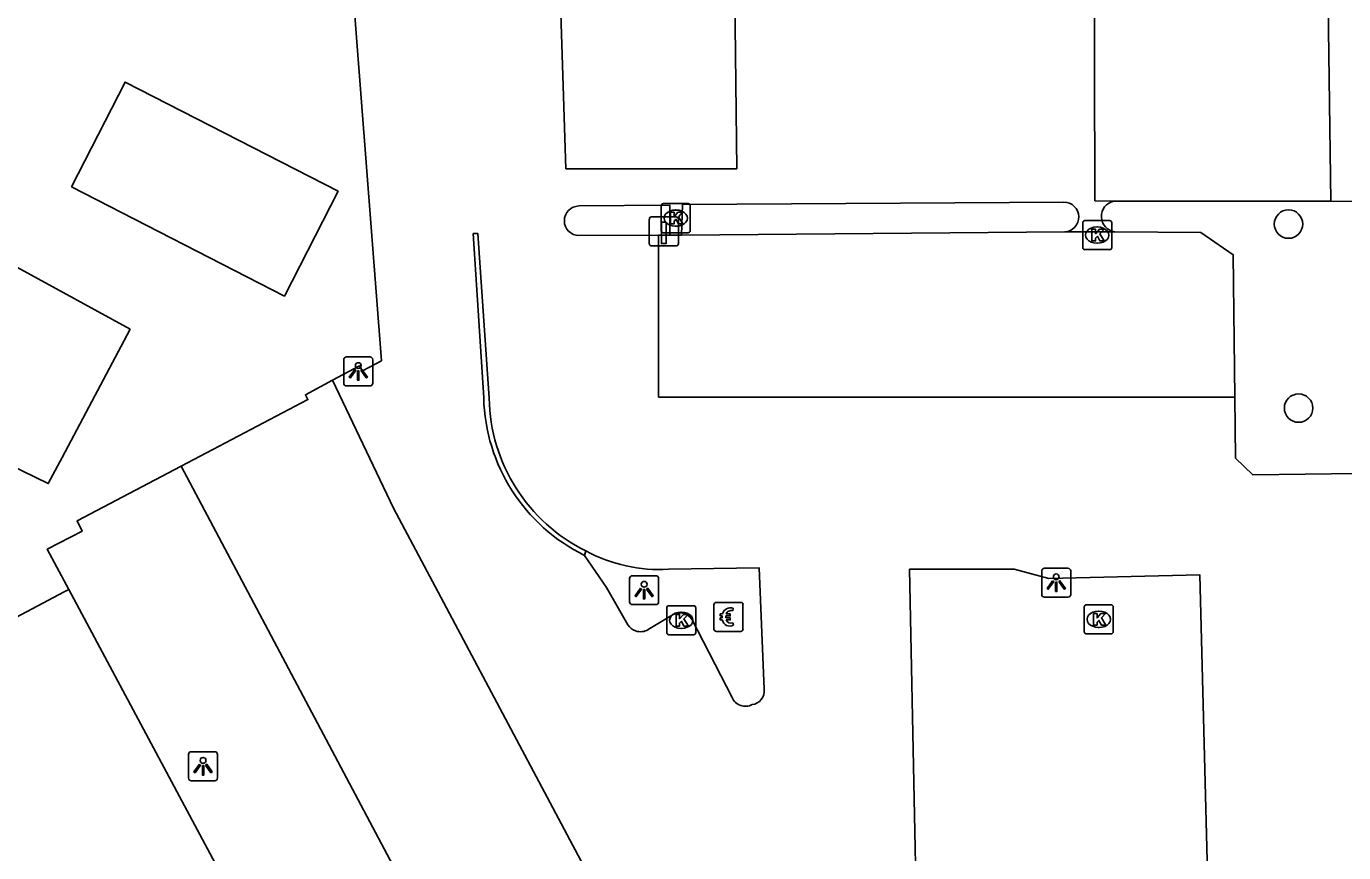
# Model space of a CAD drawing. Extents: x 161087 to 161922, y 382574 to 383873.
# Drawn here: x 161603.98 to 161649.31, y 383441.42 to 383469.84 of the extents above; entities that cross this region are included whole.
import ezdxf

# ---------------------------------------------------------------- set-up
doc = ezdxf.new("R2010")
doc.units = 0
for name, color, linetype in [('IMGEO_Betaalautomaat', 7, 'Continuous'), ('IMGEO_Boom', 7, 'Continuous'), ('IMGEO_Kolk', 7, 'Continuous'), ('IMGEO_Laadpaal', 7, 'Continuous'), ('IMGEO_Lichtpunt', 7, 'Continuous'), ('IMGEO_Muur', 7, 'Continuous'), ('IMGEO_Pand', 7, 'Continuous'), ('IMGEO_Parkeervlak_gesloten', 7, 'Continuous'), ('IMGEO_Parkeervlak_open', 7, 'Continuous'), ('IMGEO_Rijbaan_lokaal_gesloten', 7, 'Continuous'), ('IMGEO_Rijbaan_lokaal_open', 7, 'Continuous')]:
    doc.layers.add(name, color=color, linetype=linetype)

msp = doc.modelspace()

# ---------------------------------------------------------------- linework, layer by layer
at = {"layer": 'IMGEO_Betaalautomaat'}
for p, q in [((161627.642, 383449.106), (161627.642, 383449.947)), ((161627.642, 383449.947), (161627.642, 383449.106)), ((161627.717, 383450.03), (161628.558, 383450.03)), ((161628.558, 383450.03), (161627.717, 383450.03)), ((161628.304, 383449.835), (161628.287, 383449.735)), ((161628.641, 383449.956), (161628.641, 383449.115)), ((161628.641, 383449.115), (161628.641, 383449.956)), ((161627.925, 383449.494), (161627.925, 383449.562)), ((161628.046, 383449.562), (161628.046, 383449.494)), ((161628.291, 383449.329), (161628.313, 383449.242)), ((161628.567, 383449.031), (161627.726, 383449.031)), ((161627.726, 383449.031), (161628.567, 383449.031))]:
    msp.add_line(p, q, dxfattribs=at)
for points in [[(161627.925, 383449.562), (161627.856, 383449.562), (161627.856, 383449.631), (161627.935, 383449.631)], [(161627.93, 383449.425), (161627.856, 383449.425), (161627.856, 383449.494), (161627.925, 383449.494)], [(161628.057, 383449.631), (161628.204, 383449.631), (161628.204, 383449.562), (161628.046, 383449.562)], [(161628.046, 383449.494), (161628.204, 383449.494), (161628.204, 383449.425), (161628.06, 383449.425)]]:
    msp.add_lwpolyline(points, dxfattribs=at)
for centre, radius, start, end in [((161627.72, 383449.953), 0.0779, 92.4484, 184.2845), ((161627.72, 383449.953), 0.0779, 92.4484, 184.2845), ((161628.218, 383449.555), 0.293, 73.014, 165.0139), ((161628.564, 383449.953), 0.0779, 2.4484, 94.2845), ((161628.564, 383449.953), 0.0779, 2.4484, 94.2845), ((161628.191, 383449.48), 0.267, 191.8096, 297.0389), ((161628.224, 383449.568), 0.179, 69.3236, 159.5683), ((161628.224, 383449.495), 0.179, 202.7625, 291.8693), ((161627.72, 383449.109), 0.0779, 182.4484, 274.2845), ((161627.72, 383449.109), 0.0779, 182.4484, 274.2845), ((161628.564, 383449.109), 0.0779, 272.4484, 4.2845), ((161628.564, 383449.109), 0.0779, 272.4484, 4.2845)]:
    msp.add_arc(centre, radius, start, end, dxfattribs=at)
at = {"layer": 'IMGEO_Boom'}
for centre in [(161647.413, 383463.04), (161647.76, 383456.711)]:
    msp.add_circle(centre, 0.489, dxfattribs=at)
at = {"layer": 'IMGEO_Kolk'}
for p, q in [((161625.826, 383462.818), (161625.826, 383463.67)), ((161625.901, 383463.744), (161626.753, 383463.744)), ((161626.314, 383463.524), (161626.339, 383463.524)), ((161626.827, 383463.67), (161626.827, 383462.818)), ((161626.337, 383462.964), (161626.312, 383462.964)), ((161640.33, 383462.234), (161640.33, 383463.086)), ((161640.405, 383463.16), (161641.257, 383463.16)), ((161640.818, 383462.94), (161640.843, 383462.94)), ((161641.331, 383463.086), (161641.331, 383462.234)), ((161626.753, 383462.744), (161625.901, 383462.744)), ((161641.257, 383462.16), (161640.405, 383462.16)), ((161640.841, 383462.38), (161640.816, 383462.38)), ((161626.016, 383448.99), (161626.016, 383449.842)), ((161626.091, 383449.916), (161626.943, 383449.916)), ((161627.017, 383449.842), (161627.017, 383448.99)), ((161640.383, 383449.021), (161640.383, 383449.873)), ((161640.458, 383449.947), (161641.31, 383449.947)), ((161641.384, 383449.873), (161641.384, 383449.021)), ((161626.504, 383449.696), (161626.529, 383449.696)), ((161640.871, 383449.727), (161640.896, 383449.727)), ((161626.943, 383448.916), (161626.091, 383448.916)), ((161626.527, 383449.136), (161626.502, 383449.136)), ((161641.31, 383448.947), (161640.458, 383448.947)), ((161640.894, 383449.167), (161640.869, 383449.167))]:
    msp.add_line(p, q, dxfattribs=at)
for points in [[(161625.826, 383462.818), (161625.826, 383463.67)], [(161625.901, 383463.744), (161626.753, 383463.744)], [(161626.147, 383463.444), (161626.27, 383463.444), (161626.27, 383463.293), (161626.4, 383463.444), (161626.564, 383463.444), (161626.418, 383463.293), (161626.571, 383463.044), (161626.419, 383463.044), (161626.334, 383463.208), (161626.27, 383463.141), (161626.27, 383463.044), (161626.147, 383463.044), (161626.147, 383463.444)], [(161626.827, 383463.67), (161626.827, 383462.818)], [(161640.33, 383462.234), (161640.33, 383463.086)], [(161640.405, 383463.16), (161641.257, 383463.16)], [(161641.331, 383463.086), (161641.331, 383462.234)], [(161626.753, 383462.744), (161625.901, 383462.744)], [(161640.651, 383462.86), (161640.774, 383462.86), (161640.774, 383462.709), (161640.904, 383462.86), (161641.068, 383462.86), (161640.922, 383462.709), (161641.075, 383462.46), (161640.923, 383462.46), (161640.838, 383462.624), (161640.774, 383462.557), (161640.774, 383462.46), (161640.651, 383462.46), (161640.651, 383462.86)], [(161641.257, 383462.16), (161640.405, 383462.16)], [(161626.016, 383448.99), (161626.016, 383449.842)], [(161626.091, 383449.916), (161626.943, 383449.916)], [(161627.017, 383449.842), (161627.017, 383448.99)], [(161640.383, 383449.021), (161640.383, 383449.873)], [(161640.458, 383449.947), (161641.31, 383449.947)], [(161641.384, 383449.873), (161641.384, 383449.021)], [(161626.337, 383449.616), (161626.46, 383449.616), (161626.46, 383449.465), (161626.59, 383449.616), (161626.754, 383449.616), (161626.608, 383449.465), (161626.761, 383449.216), (161626.609, 383449.216), (161626.524, 383449.38), (161626.46, 383449.313), (161626.46, 383449.216), (161626.337, 383449.216), (161626.337, 383449.616)], [(161640.704, 383449.647), (161640.827, 383449.647), (161640.827, 383449.496), (161640.957, 383449.647), (161641.121, 383449.647), (161640.975, 383449.496), (161641.128, 383449.247), (161640.976, 383449.247), (161640.891, 383449.411), (161640.827, 383449.344), (161640.827, 383449.247), (161640.704, 383449.247), (161640.704, 383449.647)], [(161626.943, 383448.916), (161626.091, 383448.916)], [(161641.31, 383448.947), (161640.458, 383448.947)]]:
    msp.add_lwpolyline(points, dxfattribs=at)
for centre, start, end in [((161625.903, 383463.668), 91.552, 178.448), ((161625.903, 383463.668), 91.552, 178.448), ((161626.751, 383463.668), 1.552, 88.448), ((161626.751, 383463.668), 1.552, 88.448), ((161640.407, 383463.084), 91.552, 178.448), ((161640.407, 383463.084), 91.552, 178.448), ((161641.255, 383463.084), 1.552, 88.448), ((161641.255, 383463.084), 1.552, 88.448), ((161625.903, 383462.82), 181.552, 268.448), ((161625.903, 383462.82), 181.552, 268.448), ((161626.751, 383462.82), 271.552, 358.448), ((161626.751, 383462.82), 271.552, 358.448), ((161640.407, 383462.236), 181.552, 268.448), ((161640.407, 383462.236), 181.552, 268.448), ((161641.255, 383462.236), 271.552, 358.448), ((161641.255, 383462.236), 271.552, 358.448), ((161626.093, 383449.84), 91.552, 178.448), ((161626.093, 383449.84), 91.552, 178.448), ((161626.941, 383449.84), 1.552, 88.448), ((161626.941, 383449.84), 1.552, 88.448), ((161640.46, 383449.871), 91.552, 178.448), ((161640.46, 383449.871), 91.552, 178.448), ((161641.308, 383449.871), 1.552, 88.448), ((161641.308, 383449.871), 1.552, 88.448), ((161626.093, 383448.992), 181.552, 268.448), ((161626.093, 383448.992), 181.552, 268.448), ((161626.941, 383448.992), 271.552, 358.448), ((161626.941, 383448.992), 271.552, 358.448), ((161640.46, 383449.023), 181.552, 268.448), ((161640.46, 383449.023), 181.552, 268.448), ((161641.308, 383449.023), 271.552, 358.448), ((161641.308, 383449.023), 271.552, 358.448)]:
    msp.add_arc(centre, 0.0765, start, end, dxfattribs=at)
for centre, major_axis, ratio, start_param, end_param in [((161626.313, 383463.244), (-0.387, 0.002), 0.722429, 4.712389, 7.853982), ((161626.338, 383463.244), (-0.39, 0.002), 0.717154, 1.570796, 4.712389), ((161640.817, 383462.66), (-0.387, 0.002), 0.722429, 4.712389, 7.853982), ((161640.842, 383462.66), (-0.39, 0.002), 0.717154, 1.570796, 4.712389), ((161626.503, 383449.416), (-0.387, 0.002), 0.722429, 4.712389, 7.853982), ((161626.528, 383449.416), (-0.39, 0.002), 0.717154, 1.570796, 4.712389), ((161640.87, 383449.447), (-0.387, 0.002), 0.722429, 4.712389, 7.853982), ((161640.895, 383449.447), (-0.39, 0.002), 0.717154, 1.570796, 4.712389)]:
    msp.add_ellipse(centre, major_axis=major_axis, ratio=ratio, start_param=start_param, end_param=end_param, dxfattribs=at)
at = {"layer": 'IMGEO_Laadpaal'}
for p, q in [((161625.418, 383463.203), (161625.418, 383462.362)), ((161625.418, 383463.203), (161625.418, 383462.362)), ((161626.334, 383463.287), (161625.493, 383463.287)), ((161626.334, 383463.287), (161625.493, 383463.287)), ((161626.418, 383462.371), (161626.418, 383463.212)), ((161626.418, 383462.371), (161626.418, 383463.212)), ((161625.502, 383462.287), (161626.343, 383462.287)), ((161625.502, 383462.287), (161626.343, 383462.287))]:
    msp.add_line(p, q, dxfattribs=at)
msp.add_lwpolyline([(161625.833, 383463.1), (161625.993, 383463.1), (161625.993, 383462.367), (161625.833, 383462.367), (161625.833, 383463.1)], dxfattribs=at)
for centre, start, end in [((161625.496, 383463.209), 92.4484, 184.2845), ((161625.496, 383463.209), 92.4484, 184.2845), ((161626.34, 383463.209), 2.4484, 94.2845), ((161626.34, 383463.209), 2.4484, 94.2845), ((161625.496, 383462.365), 182.4484, 274.2845), ((161625.496, 383462.365), 182.4484, 274.2845), ((161626.34, 383462.365), 272.4484, 4.2845), ((161626.34, 383462.365), 272.4484, 4.2845)]:
    msp.add_arc(centre, 0.0779, start, end, dxfattribs=at)
at = {"layer": 'IMGEO_Lichtpunt'}
for p, q in [((161615.806, 383458.47), (161614.998, 383458.47)), ((161615.806, 383458.47), (161614.998, 383458.47)), ((161614.904, 383458.375), (161614.904, 383457.568)), ((161614.904, 383458.375), (161614.904, 383457.568)), ((161615.9, 383457.568), (161615.9, 383458.375)), ((161615.9, 383457.568), (161615.9, 383458.375)), ((161614.998, 383457.474), (161615.806, 383457.474)), ((161614.998, 383457.474), (161615.806, 383457.474)), ((161639.825, 383451.205), (161639.017, 383451.205)), ((161639.825, 383451.205), (161639.017, 383451.205)), ((161624.74, 383450.853), (161624.74, 383450.046)), ((161624.74, 383450.853), (161624.74, 383450.046)), ((161625.642, 383450.948), (161624.834, 383450.948)), ((161625.642, 383450.948), (161624.834, 383450.948)), ((161625.736, 383450.046), (161625.736, 383450.853)), ((161625.736, 383450.046), (161625.736, 383450.853)), ((161638.923, 383451.11), (161638.923, 383450.303)), ((161638.923, 383451.11), (161638.923, 383450.303)), ((161639.919, 383450.303), (161639.919, 383451.11)), ((161639.919, 383450.303), (161639.919, 383451.11)), ((161624.834, 383449.952), (161625.642, 383449.952)), ((161624.834, 383449.952), (161625.642, 383449.952)), ((161639.017, 383450.209), (161639.825, 383450.209)), ((161639.017, 383450.209), (161639.825, 383450.209)), ((161609.561, 383444.798), (161609.561, 383443.991)), ((161609.561, 383444.798), (161609.561, 383443.991)), ((161610.463, 383444.893), (161609.655, 383444.893)), ((161610.463, 383444.893), (161609.655, 383444.893)), ((161610.557, 383443.991), (161610.557, 383444.798)), ((161610.557, 383443.991), (161610.557, 383444.798)), ((161609.655, 383443.897), (161610.463, 383443.897)), ((161609.655, 383443.897), (161610.463, 383443.897))]:
    msp.add_line(p, q, dxfattribs=at)
for points in [[(161615.278, 383458.039), (161615.317, 383458.011), (161615.129, 383457.749), (161615.091, 383457.776), (161615.278, 383458.039)], [(161615.38, 383457.991), (161615.427, 383457.991), (161615.427, 383457.669), (161615.38, 383457.669), (161615.38, 383457.991)], [(161615.49, 383458.011), (161615.528, 383458.038), (161615.715, 383457.776), (161615.676, 383457.748), (161615.49, 383458.011)], [(161639.297, 383450.774), (161639.336, 383450.746), (161639.148, 383450.484), (161639.11, 383450.511), (161639.297, 383450.774)], [(161639.399, 383450.726), (161639.446, 383450.726), (161639.446, 383450.404), (161639.399, 383450.404), (161639.399, 383450.726)], [(161639.509, 383450.746), (161639.547, 383450.773), (161639.734, 383450.511), (161639.695, 383450.483), (161639.509, 383450.746)], [(161625.114, 383450.517), (161625.153, 383450.489), (161624.965, 383450.227), (161624.927, 383450.254), (161625.114, 383450.517)], [(161625.216, 383450.469), (161625.263, 383450.469), (161625.263, 383450.147), (161625.216, 383450.147), (161625.216, 383450.469)], [(161625.326, 383450.489), (161625.364, 383450.516), (161625.551, 383450.254), (161625.512, 383450.226), (161625.326, 383450.489)], [(161609.935, 383444.462), (161609.974, 383444.434), (161609.786, 383444.172), (161609.748, 383444.199), (161609.935, 383444.462)], [(161610.037, 383444.414), (161610.084, 383444.414), (161610.084, 383444.092), (161610.037, 383444.092), (161610.037, 383444.414)], [(161610.147, 383444.434), (161610.185, 383444.461), (161610.372, 383444.199), (161610.333, 383444.171), (161610.147, 383444.434)]]:
    msp.add_lwpolyline(points, dxfattribs=at)
for centre in [(161615.403, 383458.173), (161625.239, 383450.651), (161639.422, 383450.908), (161610.06, 383444.596)]:
    msp.add_circle(centre, 0.0994, dxfattribs=at)
for centre, start, end in [((161614.998, 383458.375), 90, 180), ((161614.998, 383458.375), 90, 180), ((161615.806, 383458.375), 0, 90), ((161615.806, 383458.375), 0, 90), ((161614.998, 383457.568), 180, 270), ((161614.998, 383457.568), 180, 270), ((161615.806, 383457.568), 270, 0), ((161615.806, 383457.568), 270, 360), ((161639.017, 383451.11), 90, 180), ((161639.017, 383451.11), 90, 180), ((161639.825, 383451.11), 0, 90), ((161639.825, 383451.11), 0, 90), ((161624.834, 383450.853), 90, 180), ((161624.834, 383450.853), 90, 180), ((161625.642, 383450.853), 0, 90), ((161625.642, 383450.853), 0, 90), ((161639.017, 383450.303), 180, 270), ((161639.017, 383450.303), 180, 270), ((161639.825, 383450.303), 270, 0), ((161639.825, 383450.303), 270, 360), ((161624.834, 383450.046), 180, 270), ((161624.834, 383450.046), 180, 270), ((161625.642, 383450.046), 270, 0), ((161625.642, 383450.046), 270, 360), ((161609.655, 383444.798), 90, 180), ((161609.655, 383444.798), 90, 180), ((161610.463, 383444.798), 0, 90), ((161610.463, 383444.798), 0, 90), ((161609.655, 383443.991), 180, 270), ((161609.655, 383443.991), 180, 270), ((161610.463, 383443.991), 270, 0), ((161610.463, 383443.991), 270, 360)]:
    msp.add_arc(centre, 0.0946, start, end, dxfattribs=at)
at = {"layer": 'IMGEO_Muur'}
for points in [[(161614.111, 383485.335), (161616.2, 383458.339)], [(161616.2, 383458.339), (161615.544, 383457.996), (161615.439, 383458.168), (161614.512, 383457.669)], [(161614.512, 383457.669), (161613.583, 383457.17), (161613.669, 383457.005), (161609.313, 383454.717)], [(161609.313, 383454.717), (161605.727, 383452.834), (161605.904, 383452.48), (161604.701, 383451.855), (161605.444, 383450.467)]]:
    msp.add_lwpolyline(points, dxfattribs=at)
at = {"layer": 'IMGEO_Pand'}
for points in [[(161585.272, 383466.486), (161589.349, 383468.727), (161590.505, 383466.622), (161591.994, 383467.441), (161596.323, 383465.331), (161596.508, 383465.711), (161601.286, 383463.383), (161601.08, 383462.96), (161607.552, 383459.425), (161605.208, 383455.009), (161604.732, 383454.113), (161594.501, 383459.098), (161590.53, 383456.916), (161587.68, 383462.104), (161585.272, 383466.486)], [(161605.529, 383464.321), (161612.858, 383460.565), (161614.705, 383464.169), (161607.376, 383467.926), (161605.529, 383464.321)], [(161527.836, 383411.022), (161531.574, 383413.12), (161543.831, 383419.999), (161544.887, 383418.12), (161552.243, 383422.247), (161605.285, 383450.395), (161605.444, 383450.467)], [(161616.501, 383429.804), (161605.444, 383450.467)]]:
    msp.add_lwpolyline(points, dxfattribs=at)
at = {"layer": 'IMGEO_Parkeervlak_gesloten'}
msp.add_lwpolyline([(161655.027, 383463.821), (161648.872, 383463.823)], dxfattribs=at)
at = {"layer": 'IMGEO_Parkeervlak_open'}
for points in [[(161626.123, 383462.661), (161625.736, 383462.659)], [(161639.719, 383462.768), (161626.526, 383462.663)], [(161645.568, 383457.09), (161645.51, 383461.985), (161644.391, 383462.747), (161641.438, 383462.773)], [(161605.444, 383450.467), (161604.701, 383451.855), (161605.904, 383452.48), (161605.727, 383452.834), (161609.313, 383454.717)]]:
    msp.add_lwpolyline(points, dxfattribs=at)
at = {"layer": 'IMGEO_Rijbaan_lokaal_gesloten'}
for points in [[(161648.872, 383463.823), (161647.749, 383546.3), (161653.82, 383546.378)], [(161640.713, 383478.208), (161640.75, 383463.842), (161641.394, 383463.826)], [(161641.394, 383463.826), (161648.872, 383463.823)]]:
    msp.add_lwpolyline(points, dxfattribs=at)
at = {"layer": 'IMGEO_Rijbaan_lokaal_open'}
for points in [[(161621.817, 383487.399), (161628.166, 383487.606), (161628.429, 383464.945), (161622.55, 383464.945), (161621.817, 383487.399)], [(161614.512, 383457.669), (161615.439, 383458.168), (161615.544, 383457.996), (161616.2, 383458.339), (161614.111, 383485.335)], [(161622.994, 383463.662), (161626.127, 383463.686), (161626.123, 383462.661)], [(161626.526, 383462.663), (161626.562, 383463.711), (161639.687, 383463.795)], [(161619.718, 383457.067), (161619.361, 383462.715), (161619.519, 383462.715), (161619.907, 383457.05)], [(161625.736, 383462.659), (161622.996, 383462.644)], [(161625.736, 383462.659), (161625.736, 383457.09), (161645.568, 383457.09)], [(161626.526, 383462.663), (161626.123, 383462.661)], [(161641.438, 383462.773), (161639.719, 383462.768)], [(161609.313, 383454.717), (161613.669, 383457.005), (161613.583, 383457.17), (161614.512, 383457.669)], [(161614.512, 383457.669), (161616.616, 383453.269), (161626.719, 383434.276), (161626.776, 383430.409)], [(161655.195, 383454.536), (161646.18, 383454.413), (161645.593, 383454.993), (161645.568, 383457.09)], [(161609.313, 383454.717), (161621.194, 383432.323), (161616.501, 383429.804)], [(161623.238, 383451.799), (161623.191, 383451.643)], [(161623.191, 383451.643), (161623.948, 383450.537), (161624.683, 383449.257)], [(161629.364, 383447.041), (161629.203, 383451.215), (161626.083, 383451.168)], [(161634.882, 383425.791), (161634.374, 383451.168), (161637.971, 383451.168), (161639.161, 383450.849), (161644.359, 383450.98), (161645.001, 383425.977)], [(161625.383, 383449.093), (161626.242, 383449.608)], [(161626.896, 383449.435), (161628.269, 383446.753)]]:
    msp.add_lwpolyline(points, dxfattribs=at)
for centre, radius, start, end in [((161641.51, 383463.303), 0.535, 102.4928, 262.2927), ((161623.003, 383463.153), 0.509, 91.0202, 269.2049), ((161639.682, 383463.281), 0.514, 274.1028, 89.4666), ((161625.923, 383457.216), 6.206, 181.3749, 243.8882), ((161625.87, 383457.151), 5.964, 180.9683, 243.8102), ((161625.763, 383456.454), 5.295, 241.5236, 273.4657), ((161626.477, 383449.173), 0.494, 31.9928, 118.3735), ((161625.118, 383449.536), 0.517, 212.6806, 250.4278), ((161625.117, 383449.536), 0.516, 250.5089, 300.9641), ((161628.723, 383446.951), 0.495, 203.5771, 298.3102), ((161628.902, 383446.978), 0.467, 276.9254, 7.7482)]:
    msp.add_arc(centre, radius, start, end, dxfattribs=at)

doc.saveas('drawing.dxf')
